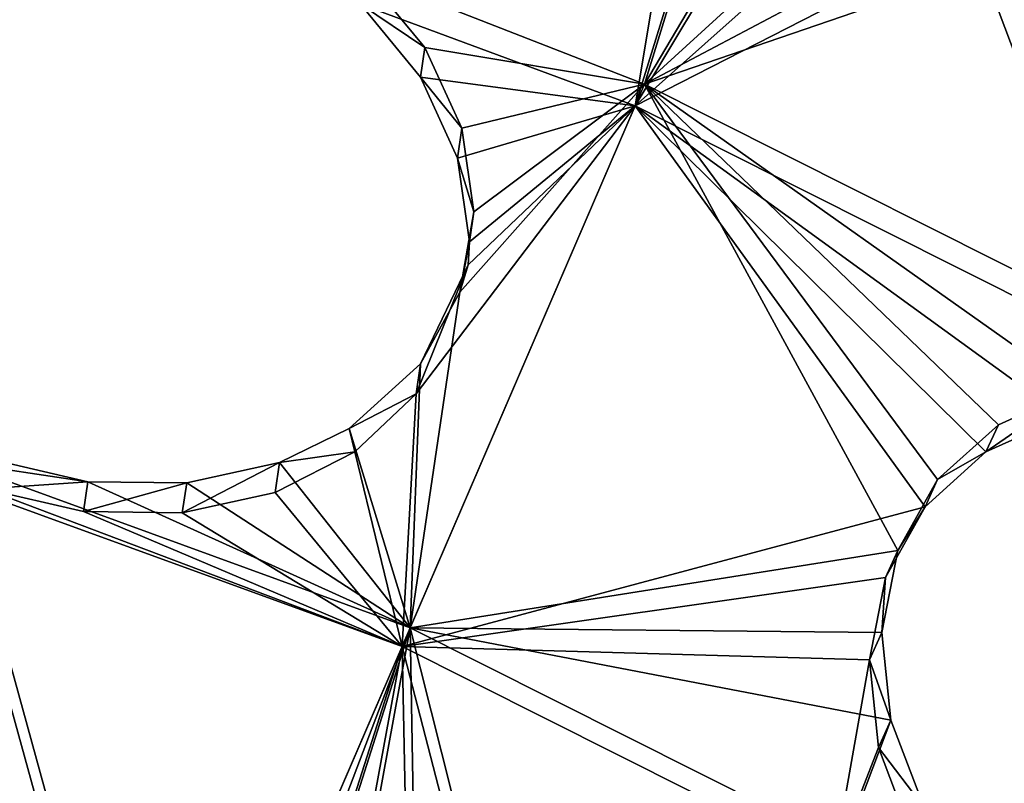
# Model space of a CAD drawing. Header units: millimetres. Extents: x 0 to 2133, y 0 to 2087.
# Tile 843 of 876: x 2019 to 2036, y 203 to 217. Entities that reach past the tile are written whole.
import ezdxf

# ---------------------------------------------------------------- set-up
doc = ezdxf.new("R2010")
doc.units = ezdxf.units.MM
doc.header["$LTSCALE"] = 25.4
doc.layers.get('0').update_dxf_attribs({"true_color": 0xff5454})

# ---------------------------------------------------------------- blocks, each defined once
blk = doc.blocks.new('COSMO-S-3382-4917.STL#2')
at = {"color": 250, "true_color": 0x282828}
mesh = blk.add_polyface(dxfattribs=at)
corners = [(1709.841, 208.672, 1539.288), (1710.486, 206.25, 1539.288), (1709.88, 193.269, 1539.288), (1711.624, 223.971, 1539.288), (1713.18, 228.005, 1539.288), (1715.203, 238.952, 1539.288), (1719.512, 248.991, 1539.288), (1720.53, 253.404, 1539.288), (1729.3, 268.606, 1539.288), (1727.528, 267.125, 1539.288), (1736.1, 279.922, 1539.288), (1742.261, 286.284, 1539.288), (1746.125, 291.615, 1539.288), (1758.024, 301.517, 1539.288), (1757.464, 302.04, 1539.288), (1769.955, 311.052, 1539.288), (1776.134, 313.868, 1539.288), (1783.424, 318.522, 1539.288), (1796.071, 322.98, 1539.288), (1797.683, 324.347, 1539.288), (1817.262, 328.591, 1539.288), (1812.531, 328.445, 1539.288), (1827.758, 330.758, 1539.288), (1839.095, 330.541, 1539.288), (1843.153, 331.254, 1539.288), (1860.945, 328.773, 1539.288), (1858.498, 329.925, 1539.288), (1873.578, 326.791, 1539.288), (1882.181, 323.337, 1539.288), (1888.182, 321.895, 1539.288), (1902.193, 314.391, 1539.288), (1902.104, 315.307, 1539.288), (1915.15, 307.118, 1539.288), (1920.405, 302.191, 1539.288), (1927.135, 297.443, 1539.288), (1936.294, 287.09, 1539.288), (1937.892, 286.419, 1539.288), (1949.402, 269.52, 1539.288), (1947.269, 274.2, 1539.288), (1955.136, 260.958, 1539.288), (1959.352, 249.987, 1539.288), (1961.381, 246.878, 1539.288), (1965.858, 229.054, 1539.288), (1965.917, 232.159, 1539.288), (1968.732, 207.323, 1539.288), (1968.68, 217.006, 1539.288), (1969.632, 201.633, 1539.288), (1968.758, 186.255, 1539.288), (1711.741, 177.98, 1539.288), (1711.508, 184.353, 1539.288), (1716.215, 162.944, 1539.288), (1715.397, 163.017, 1539.288), (1720.797, 148.592, 1539.288), (1724.472, 142.638, 1539.288), (1727.865, 134.907, 1539.288), (1736.043, 124.02, 1539.288), (1736.502, 122.154, 1539.288), (1750.594, 107.625, 1539.288), (1746.587, 110.512, 1539.288), (1757.978, 100.145, 1539.288), (1767.706, 93.925, 1539.288), (1767.283, 93.294, 1539.288), (1770.516, 91.197, 1539.288), (1786.887, 83.314, 1539.288), (1784.023, 83.796, 1539.288), (1798.311, 78.043, 1539.288), (1807.586, 76.097, 1539.288), (1813.179, 74.021, 1539.288), (1829.206, 72.482, 1539.288), (1828.419, 71.786, 1539.288), (1843.816, 71.369, 1539.288), (1851.127, 72.573, 1539.288), (1859.154, 72.776, 1539.288), (1872.717, 76.367, 1539.288), (1874.218, 75.987, 1539.288), (1893.355, 83.756, 1539.288), (1888.797, 80.957, 1539.288), (1902.685, 87.616, 1539.288), (1912.448, 94.526, 1539.288), (1915.688, 95.872, 1539.288), (1929.445, 108.368, 1539.288), (1927.624, 105.607, 1539.288), (1938.325, 116.686, 1539.288), (1943.859, 124.883, 1539.288), (1947.64, 128.953, 1539.288), (1955.275, 143.597, 1539.288), (1955.438, 142.235, 1539.288), (1963.364, 163.97, 1539.288), (1961.612, 156.346, 1539.288), (1966.073, 171.089, 1539.288), (1967.893, 185.418, 1539.288)]
mesh.append_faces([[corners[k] for k in face] for face in [(0, 1, 2), (1, 3, 4), (4, 5, 6), (6, 7, 8), (8, 10, 11), (11, 12, 13), (13, 15, 16), (16, 17, 18), (18, 19, 20), (20, 22, 23), (23, 24, 25), (25, 27, 28), (28, 29, 30), (30, 32, 33), (33, 34, 35), (35, 36, 37), (37, 39, 40), (40, 41, 42), (42, 43, 44), (48, 50, 51), (51, 50, 52), (52, 53, 54), (54, 55, 56), (56, 57, 58), (58, 57, 59), (59, 60, 61), (61, 60, 62), (62, 63, 64), (64, 63, 65), (65, 66, 67), (67, 68, 69), (69, 68, 70), (70, 71, 72), (72, 73, 74), (74, 75, 76), (76, 75, 77), (77, 78, 79), (79, 80, 81), (81, 80, 82), (82, 83, 84), (84, 85, 86), (86, 87, 88), (88, 87, 89), (89, 90, 47)]], dxfattribs={"vtx0": -1, "vtx1": -1, "color": 250})
mesh.append_faces([[corners[k] for k in face] for face in [(1, 0, 3), (4, 3, 5), (6, 5, 7), (8, 7, 9), (8, 9, 10), (11, 10, 12), (13, 12, 14), (13, 14, 15), (16, 15, 17), (18, 17, 19), (20, 19, 21), (20, 21, 22), (23, 22, 24), (25, 24, 26), (25, 26, 27), (28, 27, 29), (30, 29, 31), (30, 31, 32), (33, 32, 34), (35, 34, 36), (37, 36, 38), (37, 38, 39), (40, 39, 41), (42, 41, 43), (44, 43, 45), (44, 45, 46), (44, 46, 47), (1, 48, 2), (48, 1, 49), (48, 49, 50), (52, 50, 53), (54, 53, 55), (56, 55, 57), (59, 57, 60), (62, 60, 63), (65, 63, 66), (67, 66, 68), (70, 68, 71), (72, 71, 73), (74, 73, 75), (77, 75, 78), (79, 78, 80), (82, 80, 83), (84, 83, 85), (86, 85, 87), (89, 87, 90), (47, 90, 44)]], dxfattribs={"vtx0": -1, "vtx2": -1, "color": 250})
mesh = blk.add_polyface(dxfattribs=at)
corners = [(1735.545, 182.32, 1669.288), (1734.489, 198.294, 1669.288), (1734.03, 194.764, 1669.288), (1736.958, 178.45, 1669.288), (1738.52, 170.143, 1669.288), (1743.139, 159.432, 1669.288), (1742.915, 158.403, 1669.288), (1748.668, 147.265, 1669.288), (1752.806, 141.927, 1669.288), (1755.697, 136.885, 1669.288), (1765.612, 126.568, 1669.288), (1763.905, 127.41, 1669.288), (1773.176, 118.973, 1669.288), (1781.093, 113.91, 1669.288), (1780.749, 113.397, 1669.288), (1783.38, 111.69, 1669.288), (1798.69, 104.411, 1669.288), (1794.373, 105.666, 1669.288), (1806.002, 100.985, 1669.288), (1817.766, 98.414, 1669.288), (1818.103, 97.711, 1669.288), (1837.633, 96.135, 1669.288), (1830.506, 95.892, 1669.288), (1843.037, 95.552, 1669.288), (1857.572, 97.657, 1669.288), (1855.52, 96.697, 1669.288), (1867.781, 99.311, 1669.288), (1876.863, 102.925, 1669.288), (1879.646, 103.356, 1669.288), (1894.808, 111.749, 1669.288), (1890.949, 108.776, 1669.288), (1901.532, 115.495, 1669.288), (1910.759, 123.809, 1669.288), (1911.247, 123.418, 1669.288), (1924.139, 138.671, 1669.288), (1919.955, 132.435, 1669.288), (1927.537, 142.418, 1669.288), (1934.465, 155.795, 1669.288), (1933.884, 153.229, 1669.288), (1938.908, 164.713, 1669.288), (1941.363, 174.565, 1669.288), (1942.539, 176.712, 1669.288), (1944.585, 194.301, 1669.288), (1944.725, 189.056, 1669.288), (1944.661, 214.083, 1669.288), (1945.436, 201.571, 1669.288), (1735.449, 219.752, 1669.288), (1733.998, 207.3, 1669.288), (1735.82, 218.247, 1669.288), (1738.363, 231.944, 1669.288), (1740.903, 237.587, 1669.288), (1742.698, 243.706, 1669.288), (1749.554, 255.616, 1669.288), (1748.393, 254.874, 1669.288), (1755.37, 265.289, 1669.288), (1761.461, 271.682, 1669.288), (1763.529, 274.805, 1669.288), (1776.193, 285.204, 1669.288), (1772.757, 283.29, 1669.288), (1782.924, 290.624, 1669.288), (1793.219, 295.693, 1669.288), (1793.886, 296.705, 1669.288), (1811.921, 302.771, 1669.288), (1805.491, 301.445, 1669.288), (1817.575, 304.781, 1669.288), (1831.625, 306.182, 1669.288), (1829.968, 306.663, 1669.288), (1842.498, 307.066, 1669.288), (1851.619, 305.802, 1669.288), (1854.987, 305.985, 1669.288), (1871.179, 301.645, 1669.288), (1867.26, 303.434, 1669.288), (1879.146, 299.45, 1669.288), (1889.599, 293.861, 1669.288), (1890.477, 294.088, 1669.288), (1906.213, 282.732, 1669.288), (1901.094, 287.423, 1669.288), (1910.849, 279.549, 1669.288), (1920.421, 268.66, 1669.288), (1919.603, 270.577, 1669.288), (1927.235, 260.632, 1669.288), (1931.708, 252.154, 1669.288), (1933.638, 249.854, 1669.288), (1939.668, 233.809, 1669.288), (1938.72, 238.395, 1669.288), (1942.412, 226.415, 1669.288), (1944.013, 214.29, 1669.288)]
mesh.append_faces([[corners[k] for k in face] for face in [(44, 43, 45), (2, 46, 47)]], dxfattribs={"vtx0": -1, "color": 250})
mesh.append_faces([[corners[k] for k in face] for face in [(0, 1, 2), (1, 0, 3), (3, 4, 5), (5, 7, 8), (8, 9, 10), (10, 12, 13), (13, 15, 16), (16, 18, 19), (19, 20, 21), (21, 23, 24), (24, 26, 27), (27, 28, 29), (29, 31, 32), (32, 33, 34), (34, 36, 37), (37, 39, 40), (40, 41, 42), (46, 48, 49), (49, 50, 51), (51, 52, 53), (53, 52, 54), (54, 55, 56), (56, 57, 58), (58, 57, 59), (59, 60, 61), (61, 62, 63), (63, 62, 64), (64, 65, 66), (66, 65, 67), (67, 68, 69), (69, 70, 71), (71, 70, 72), (72, 73, 74), (74, 75, 76), (76, 75, 77), (77, 78, 79), (79, 78, 80), (80, 81, 82), (82, 83, 84), (84, 83, 85), (85, 86, 44)]], dxfattribs={"vtx0": -1, "vtx1": -1, "color": 250})
mesh.append_faces([[corners[k] for k in face] for face in [(42, 43, 44), (46, 2, 1)]], dxfattribs={"vtx0": -1, "vtx1": -1, "vtx2": -1, "color": 250})
mesh.append_faces([[corners[k] for k in face] for face in [(3, 0, 4), (5, 4, 6), (5, 6, 7), (8, 7, 9), (10, 9, 11), (10, 11, 12), (13, 12, 14), (13, 14, 15), (16, 15, 17), (16, 17, 18), (19, 18, 20), (21, 20, 22), (21, 22, 23), (24, 23, 25), (24, 25, 26), (27, 26, 28), (29, 28, 30), (29, 30, 31), (32, 31, 33), (34, 33, 35), (34, 35, 36), (37, 36, 38), (37, 38, 39), (40, 39, 41), (42, 41, 43), (46, 1, 48), (49, 48, 50), (51, 50, 52), (54, 52, 55), (56, 55, 57), (59, 57, 60), (61, 60, 62), (64, 62, 65), (67, 65, 68), (69, 68, 70), (72, 70, 73), (74, 73, 75), (77, 75, 78), (80, 78, 81), (82, 81, 83), (85, 83, 86), (44, 86, 42)]], dxfattribs={"vtx0": -1, "vtx2": -1, "color": 250})
mesh = blk.add_polyface(dxfattribs=at)
corners = [(1734.165, 205.552, 1666.919), (1735.133, 201.301, 1666.919), (1734.849, 188.578, 1666.919), (1736.212, 222.415, 1666.919), (1735.839, 213.433, 1666.919), (1737.949, 225.401, 1666.919), (1740.938, 238.731, 1666.919), (1741.435, 237.042, 1666.919), (1748.221, 254.078, 1666.919), (1746.248, 248.201, 1666.919), (1752.324, 258.725, 1666.919), (1757.87, 268.058, 1666.919), (1759.581, 268.472, 1666.919), (1769.638, 280.309, 1666.919), (1767.92, 277.312, 1666.919), (1777.229, 285.123, 1666.919), (1783.218, 290.514, 1666.919), (1787.382, 291.801, 1666.919), (1798.259, 298.408, 1666.919), (1798.242, 297.255, 1666.919), (1809.661, 301.411, 1666.919), (1814.372, 303.787, 1666.919), (1821.486, 304.213, 1666.919), (1831.139, 306.512, 1666.919), (1833.556, 305.624, 1666.919), (1839.632, 306.854, 1666.919), (1839.632, 305.801, 1666.919), (1848.125, 306.512, 1666.919), (1845.708, 305.624, 1666.919), (1857.778, 304.213, 1666.919), (1864.892, 303.787, 1666.919), (1869.603, 301.411, 1666.919), (1881.005, 298.408, 1666.919), (1881.022, 297.255, 1666.919), (1896.046, 290.514, 1666.919), (1891.882, 291.801, 1666.919), (1902.035, 285.123, 1666.919), (1909.627, 280.309, 1666.919), (1911.344, 277.312, 1666.919), (1921.394, 268.058, 1666.919), (1919.683, 268.472, 1666.919), (1926.94, 258.725, 1666.919), (1931.043, 254.078, 1666.919), (1933.016, 248.201, 1666.919), (1938.326, 238.731, 1666.919), (1937.829, 237.042, 1666.919), (1941.315, 225.401, 1666.919), (1943.052, 222.415, 1666.919), (1943.425, 213.433, 1666.919), (1945.099, 205.552, 1666.919), (1944.131, 201.301, 1666.919), (1944.415, 188.578, 1666.919), (1735.839, 189.17, 1666.919), (1738.247, 171.935, 1666.919), (1737.949, 177.202, 1666.919), (1741.435, 165.561, 1666.919), (1744.27, 156.052, 1666.919), (1746.248, 154.402, 1666.919), (1752.764, 141.341, 1666.919), (1752.324, 143.878, 1666.919), (1759.581, 134.131, 1666.919), (1763.507, 128.182, 1666.919), (1767.92, 125.291, 1666.919), (1776.222, 116.918, 1666.919), (1777.229, 117.48, 1666.919), (1790.579, 107.839, 1666.919), (1787.382, 110.802, 1666.919), (1798.242, 105.348, 1666.919), (1806.207, 101.181, 1666.919), (1809.661, 101.192, 1666.919), (1822.7, 97.115, 1666.919), (1821.486, 98.39, 1666.919), (1833.556, 96.979, 1666.919), (1839.632, 95.749, 1666.919), (1845.708, 96.979, 1666.919), (1856.564, 97.115, 1666.919), (1857.778, 98.39, 1666.919), (1873.057, 101.181, 1666.919), (1869.603, 101.192, 1666.919), (1881.022, 105.348, 1666.919), (1888.685, 107.839, 1666.919), (1891.882, 110.802, 1666.919), (1903.042, 116.918, 1666.919), (1902.035, 117.48, 1666.919), (1911.344, 125.291, 1666.919), (1915.757, 128.182, 1666.919), (1919.683, 134.131, 1666.919), (1926.5, 141.341, 1666.919), (1926.94, 143.878, 1666.919), (1934.994, 156.052, 1666.919), (1933.016, 154.402, 1666.919), (1937.829, 165.561, 1666.919), (1941.017, 171.935, 1666.919), (1941.315, 177.202, 1666.919), (1943.425, 189.17, 1666.919)]
mesh.append_faces([[corners[k] for k in face] for face in [(0, 1, 2), (1, 3, 4), (4, 3, 5), (5, 6, 7), (7, 8, 9), (9, 8, 10), (10, 11, 12), (12, 13, 14), (14, 13, 15), (15, 16, 17), (17, 18, 19), (19, 18, 20), (20, 21, 22), (22, 23, 24), (24, 25, 26), (26, 27, 28), (28, 27, 29), (29, 30, 31), (31, 32, 33), (33, 34, 35), (35, 34, 36), (36, 37, 38), (38, 39, 40), (40, 39, 41), (41, 42, 43), (43, 44, 45), (45, 44, 46), (46, 47, 48), (48, 49, 50), (2, 52, 53), (52, 2, 1), (53, 55, 56), (56, 57, 58), (58, 60, 61), (61, 62, 63), (63, 64, 65), (65, 67, 68), (68, 69, 70), (70, 72, 73), (73, 74, 75), (75, 76, 77), (77, 79, 80), (80, 81, 82), (82, 84, 85), (85, 86, 87), (87, 88, 89), (89, 91, 92), (92, 93, 51)]], dxfattribs={"vtx0": -1, "vtx1": -1, "color": 250})
mesh.append_faces([[corners[k] for k in face] for face in [(1, 0, 3), (5, 3, 6), (7, 6, 8), (10, 8, 11), (12, 11, 13), (15, 13, 16), (17, 16, 18), (20, 18, 21), (22, 21, 23), (24, 23, 25), (26, 25, 27), (29, 27, 30), (31, 30, 32), (33, 32, 34), (36, 34, 37), (38, 37, 39), (41, 39, 42), (43, 42, 44), (46, 44, 47), (48, 47, 49), (50, 49, 51), (53, 52, 54), (53, 54, 55), (56, 55, 57), (58, 57, 59), (58, 59, 60), (61, 60, 62), (63, 62, 64), (65, 64, 66), (65, 66, 67), (68, 67, 69), (70, 69, 71), (70, 71, 72), (73, 72, 74), (75, 74, 76), (77, 76, 78), (77, 78, 79), (80, 79, 81), (82, 81, 83), (82, 83, 84), (85, 84, 86), (87, 86, 88), (89, 88, 90), (89, 90, 91), (92, 91, 93), (51, 93, 94), (51, 94, 50)]], dxfattribs={"vtx0": -1, "vtx2": -1, "color": 250})
mesh = blk.add_polyface(dxfattribs=at)
corners = [(1874.894, 287.815, 1678.875), (1873.602, 280.052, 1685.666), (1868.63, 281.89, 1685.763)]
mesh.append_faces([[corners[k] for k in face] for face in [(0, 1, 2)]], dxfattribs={"color": 250})
mesh = blk.add_polyface(dxfattribs=at)
corners = [(1875.574, 286.425, 1679.844), (1873.602, 280.052, 1685.666), (1874.894, 287.815, 1678.875)]
mesh.append_faces([[corners[k] for k in face] for face in [(0, 1, 2)]], dxfattribs={"color": 250})
mesh = blk.add_polyface(dxfattribs=at)
corners = [(1873.77, 280.442, 1686.352), (1875.765, 286.928, 1680.437), (1868.709, 282.426, 1686.361), (1876.837, 285.631, 1681.149)]
mesh.append_faces([[corners[k] for k in face] for face in [(0, 1, 2), (1, 0, 3)]], dxfattribs={"vtx0": -1, "color": 250})
mesh = blk.add_polyface(dxfattribs=at)
corners = [(1876.645, 285.128, 1680.556), (1873.602, 280.052, 1685.666), (1875.574, 286.425, 1679.844)]
mesh.append_faces([[corners[k] for k in face] for face in [(0, 1, 2)]], dxfattribs={"color": 250})
mesh = blk.add_polyface(dxfattribs=at)
corners = [(1878.229, 284.516, 1681.555), (1876.837, 285.631, 1681.149), (1873.77, 280.442, 1686.352)]
mesh.append_faces([[corners[k] for k in face] for face in [(0, 1, 2)]], dxfattribs={"color": 250})
mesh = blk.add_polyface(dxfattribs=at)
corners = [(1878.038, 284.012, 1680.962), (1873.602, 280.052, 1685.666), (1876.645, 285.128, 1680.556)]
mesh.append_faces([[corners[k] for k in face] for face in [(0, 1, 2)]], dxfattribs={"color": 250})
mesh = blk.add_polyface(dxfattribs=at)
corners = [(1879.845, 283.659, 1681.627), (1878.229, 284.516, 1681.555), (1873.77, 280.442, 1686.352)]
mesh.append_faces([[corners[k] for k in face] for face in [(0, 1, 2)]], dxfattribs={"color": 250})
mesh = blk.add_polyface(dxfattribs=at)
corners = [(1879.655, 283.155, 1681.033), (1873.602, 280.052, 1685.666), (1878.038, 284.012, 1680.962)]
mesh.append_faces([[corners[k] for k in face] for face in [(0, 1, 2)]], dxfattribs={"color": 250})
mesh = blk.add_polyface(dxfattribs=at)
corners = [(1881.574, 283.12, 1681.36), (1879.845, 283.659, 1681.627), (1873.77, 280.442, 1686.352)]
mesh.append_faces([[corners[k] for k in face] for face in [(0, 1, 2)]], dxfattribs={"color": 250})
mesh = blk.add_polyface(dxfattribs=at)
corners = [(1882.514, 275.576, 1685.666), (1873.602, 280.052, 1685.666), (1879.655, 283.155, 1681.033)]
mesh.append_faces([[corners[k] for k in face] for face in [(0, 1, 2)]], dxfattribs={"color": 250})
mesh = blk.add_polyface(dxfattribs=at)
corners = [(1882.727, 275.944, 1686.352), (1881.574, 283.12, 1681.36), (1873.77, 280.442, 1686.352)]
mesh.append_faces([[corners[k] for k in face] for face in [(0, 1, 2)]], dxfattribs={"color": 250})
mesh = blk.add_polyface(dxfattribs=at)
corners = [(1882.514, 275.576, 1685.666), (1879.655, 283.155, 1681.033), (1881.383, 282.616, 1680.766)]
mesh.append_faces([[corners[k] for k in face] for face in [(0, 1, 2)]], dxfattribs={"color": 250})
mesh = blk.add_polyface(dxfattribs=at)
corners = [(1869.79, 281.11, 1687.062), (1868.63, 281.89, 1685.763), (1869.713, 280.571, 1686.463), (1868.709, 282.426, 1686.361)]
mesh.append_faces([[corners[k] for k in face] for face in [(0, 1, 2), (1, 0, 3)]], dxfattribs={"vtx0": -1, "color": 250})
mesh = blk.add_polyface(dxfattribs=at)
corners = [(1873.77, 280.442, 1686.352), (1868.709, 282.426, 1686.361), (1869.79, 281.11, 1687.062)]
mesh.append_faces([[corners[k] for k in face] for face in [(0, 1, 2)]], dxfattribs={"color": 250})
mesh = blk.add_polyface(dxfattribs=at)
corners = [(1873.602, 280.052, 1685.666), (1869.713, 280.571, 1686.463), (1868.63, 281.89, 1685.763)]
mesh.append_faces([[corners[k] for k in face] for face in [(0, 1, 2)]], dxfattribs={"color": 250})
mesh = blk.add_polyface(dxfattribs=at)
corners = [(1870.462, 279.648, 1687.957), (1869.713, 280.571, 1686.463), (1870.385, 279.106, 1687.358), (1869.79, 281.11, 1687.062)]
mesh.append_faces([[corners[k] for k in face] for face in [(0, 1, 2), (1, 0, 3)]], dxfattribs={"vtx0": -1, "color": 250})
mesh = blk.add_polyface(dxfattribs=at)
corners = [(1873.77, 280.442, 1686.352), (1869.79, 281.11, 1687.062), (1870.462, 279.648, 1687.957)]
mesh.append_faces([[corners[k] for k in face] for face in [(0, 1, 2)]], dxfattribs={"color": 250})
mesh = blk.add_polyface(dxfattribs=at)
corners = [(1873.602, 280.052, 1685.666), (1870.385, 279.106, 1687.358), (1869.713, 280.571, 1686.463)]
mesh.append_faces([[corners[k] for k in face] for face in [(0, 1, 2)]], dxfattribs={"color": 250})
mesh = blk.add_polyface(dxfattribs=at)
corners = [(1878.354, 272.008, 1690.685), (1873.77, 280.442, 1686.352), (1869.527, 270.607, 1694.288)]
mesh.append_faces([[corners[k] for k in face] for face in [(0, 1, 2)]], dxfattribs={"color": 250})
mesh = blk.add_polyface(dxfattribs=at)
corners = [(1873.77, 280.442, 1686.352), (1870.424, 276.683, 1690.082), (1869.527, 270.607, 1694.288)]
mesh.append_faces([[corners[k] for k in face] for face in [(0, 1, 2)]], dxfattribs={"color": 250})
mesh = blk.add_polyface(dxfattribs=at)
corners = [(1873.77, 280.442, 1686.352), (1870.679, 278.135, 1688.989), (1870.424, 276.683, 1690.082)]
mesh.append_faces([[corners[k] for k in face] for face in [(0, 1, 2)]], dxfattribs={"color": 250})
mesh = blk.add_polyface(dxfattribs=at)
corners = [(1873.77, 280.442, 1686.352), (1870.462, 279.648, 1687.957), (1870.679, 278.135, 1688.989)]
mesh.append_faces([[corners[k] for k in face] for face in [(0, 1, 2)]], dxfattribs={"color": 250})
mesh = blk.add_polyface(dxfattribs=at)
corners = [(1879.074, 273.291, 1689.586), (1873.77, 280.442, 1686.352), (1878.354, 272.008, 1690.685)]
mesh.append_faces([[corners[k] for k in face] for face in [(0, 1, 2)]], dxfattribs={"color": 250})
mesh = blk.add_polyface(dxfattribs=at)
corners = [(1880.173, 274.282, 1688.513), (1873.77, 280.442, 1686.352), (1879.074, 273.291, 1689.586)]
mesh.append_faces([[corners[k] for k in face] for face in [(0, 1, 2)]], dxfattribs={"color": 250})
mesh = blk.add_polyface(dxfattribs=at)
corners = [(1881.583, 274.917, 1687.532), (1873.77, 280.442, 1686.352), (1880.173, 274.282, 1688.513)]
mesh.append_faces([[corners[k] for k in face] for face in [(0, 1, 2)]], dxfattribs={"color": 250})
mesh = blk.add_polyface(dxfattribs=at)
corners = [(1882.727, 275.944, 1686.352), (1873.77, 280.442, 1686.352), (1881.583, 274.917, 1687.532)]
mesh.append_faces([[corners[k] for k in face] for face in [(0, 1, 2)]], dxfattribs={"color": 250})
mesh = blk.add_polyface(dxfattribs=at)
corners = [(1878.849, 272.799, 1688.991), (1869.381, 270.268, 1693.573), (1873.602, 280.052, 1685.666)]
mesh.append_faces([[corners[k] for k in face] for face in [(0, 1, 2)]], dxfattribs={"color": 250})
mesh = blk.add_polyface(dxfattribs=at)
corners = [(1873.602, 280.052, 1685.666), (1869.381, 270.268, 1693.573), (1869.638, 274.843, 1690.563)]
mesh.append_faces([[corners[k] for k in face] for face in [(0, 1, 2)]], dxfattribs={"color": 250})
mesh = blk.add_polyface(dxfattribs=at)
corners = [(1873.602, 280.052, 1685.666), (1869.638, 274.843, 1690.563), (1870.577, 277.178, 1688.69)]
mesh.append_faces([[corners[k] for k in face] for face in [(0, 1, 2)]], dxfattribs={"color": 250})
mesh = blk.add_polyface(dxfattribs=at)
corners = [(1873.602, 280.052, 1685.666), (1870.601, 277.594, 1688.387), (1870.385, 279.106, 1687.358)]
mesh.append_faces([[corners[k] for k in face] for face in [(0, 1, 2)]], dxfattribs={"color": 250})
mesh = blk.add_polyface(dxfattribs=at)
corners = [(1873.602, 280.052, 1685.666), (1870.577, 277.178, 1688.69), (1870.601, 277.594, 1688.387)]
mesh.append_faces([[corners[k] for k in face] for face in [(0, 1, 2)]], dxfattribs={"color": 250})
mesh = blk.add_polyface(dxfattribs=at)
corners = [(1882.514, 275.576, 1685.666), (1881.359, 274.426, 1686.938), (1873.602, 280.052, 1685.666)]
mesh.append_faces([[corners[k] for k in face] for face in [(0, 1, 2)]], dxfattribs={"color": 250})
mesh = blk.add_polyface(dxfattribs=at)
corners = [(1881.359, 274.426, 1686.938), (1879.948, 273.79, 1687.918), (1873.602, 280.052, 1685.666)]
mesh.append_faces([[corners[k] for k in face] for face in [(0, 1, 2)]], dxfattribs={"color": 250})
mesh = blk.add_polyface(dxfattribs=at)
corners = [(1879.948, 273.79, 1687.918), (1878.849, 272.799, 1688.991), (1873.602, 280.052, 1685.666)]
mesh.append_faces([[corners[k] for k in face] for face in [(0, 1, 2)]], dxfattribs={"color": 250})
mesh = blk.add_polyface(dxfattribs=at)
corners = [(1870.679, 278.135, 1688.989), (1870.385, 279.106, 1687.358), (1870.601, 277.594, 1688.387), (1870.462, 279.648, 1687.957)]
mesh.append_faces([[corners[k] for k in face] for face in [(0, 1, 2), (1, 0, 3)]], dxfattribs={"vtx0": -1, "color": 250})
mesh = blk.add_polyface(dxfattribs=at)
corners = [(1870.679, 278.135, 1688.989), (1870.601, 277.594, 1688.387), (1870.424, 276.683, 1690.082)]
mesh.append_faces([[corners[k] for k in face] for face in [(0, 1, 2)]], dxfattribs={"color": 250})
mesh = blk.add_polyface(dxfattribs=at)
corners = [(1870.601, 277.594, 1688.387), (1870.577, 277.178, 1688.69), (1870.424, 276.683, 1690.082)]
mesh.append_faces([[corners[k] for k in face] for face in [(0, 1, 2)]], dxfattribs={"color": 250})
mesh = blk.add_polyface(dxfattribs=at)
corners = [(1870.577, 277.178, 1688.69), (1869.638, 274.843, 1690.563), (1869.716, 275.385, 1691.165)]
mesh.append_faces([[corners[k] for k in face] for face in [(0, 1, 2)]], dxfattribs={"color": 250})
mesh = blk.add_polyface(dxfattribs=at)
corners = [(1870.577, 277.178, 1688.69), (1869.716, 275.385, 1691.165), (1870.424, 276.683, 1690.082)]
mesh.append_faces([[corners[k] for k in face] for face in [(0, 1, 2)]], dxfattribs={"color": 250})
mesh = blk.add_polyface(dxfattribs=at)
corners = [(1870.424, 276.683, 1690.082), (1869.716, 275.385, 1691.165), (1869.527, 270.607, 1694.288)]
mesh.append_faces([[corners[k] for k in face] for face in [(0, 1, 2)]], dxfattribs={"color": 250})
mesh = blk.add_polyface(dxfattribs=at)
corners = [(1869.716, 275.385, 1691.165), (1868.421, 274.212, 1692.29), (1869.527, 270.607, 1694.288)]
mesh.append_faces([[corners[k] for k in face] for face in [(0, 1, 2)]], dxfattribs={"color": 250})
mesh = blk.add_polyface(dxfattribs=at)
corners = [(1869.716, 275.385, 1691.165), (1869.638, 274.843, 1690.563), (1868.421, 274.212, 1692.29)]
mesh.append_faces([[corners[k] for k in face] for face in [(0, 1, 2)]], dxfattribs={"color": 250})
mesh = blk.add_polyface(dxfattribs=at)
corners = [(1869.638, 274.843, 1690.563), (1868.524, 273.792, 1691.56), (1868.421, 274.212, 1692.29)]
mesh.append_faces([[corners[k] for k in face] for face in [(0, 1, 2)]], dxfattribs={"color": 250})
mesh = blk.add_polyface(dxfattribs=at)
corners = [(1869.638, 274.843, 1690.563), (1869.381, 270.268, 1693.573), (1868.524, 273.792, 1691.56)]
mesh.append_faces([[corners[k] for k in face] for face in [(0, 1, 2)]], dxfattribs={"color": 250})
mesh = blk.add_polyface(dxfattribs=at)
corners = [(1881.583, 274.917, 1687.532), (1879.948, 273.79, 1687.918), (1881.359, 274.426, 1686.938), (1880.173, 274.282, 1688.513)]
mesh.append_faces([[corners[k] for k in face] for face in [(0, 1, 2), (1, 0, 3)]], dxfattribs={"vtx0": -1, "color": 250})
mesh = blk.add_polyface(dxfattribs=at)
corners = [(1879.948, 273.79, 1687.918), (1879.074, 273.291, 1689.586), (1878.849, 272.799, 1688.991), (1880.173, 274.282, 1688.513)]
mesh.append_faces([[corners[k] for k in face] for face in [(0, 1, 2), (1, 0, 3)]], dxfattribs={"vtx0": -1, "color": 250})
mesh = blk.add_polyface(dxfattribs=at)
corners = [(1869.527, 270.607, 1694.288), (1868.421, 274.212, 1692.29), (1867.159, 273.598, 1693.01)]
mesh.append_faces([[corners[k] for k in face] for face in [(0, 1, 2)]], dxfattribs={"color": 250})
mesh = blk.add_polyface(dxfattribs=at)
corners = [(1867.159, 273.598, 1693.01), (1868.421, 274.212, 1692.29), (1868.524, 273.792, 1691.56)]
mesh.append_faces([[corners[k] for k in face] for face in [(0, 1, 2)]], dxfattribs={"color": 250})
mesh = blk.add_polyface(dxfattribs=at)
corners = [(1869.381, 270.268, 1693.573), (1867.081, 273.056, 1692.407), (1868.524, 273.792, 1691.56)]
mesh.append_faces([[corners[k] for k in face] for face in [(0, 1, 2)]], dxfattribs={"color": 250})
mesh = blk.add_polyface(dxfattribs=at)
corners = [(1867.159, 273.598, 1693.01), (1868.524, 273.792, 1691.56), (1867.081, 273.056, 1692.407)]
mesh.append_faces([[corners[k] for k in face] for face in [(0, 1, 2)]], dxfattribs={"color": 250})
mesh = blk.add_polyface(dxfattribs=at)
corners = [(1864.997, 260.105, 1701.138), (1861.28, 273.609, 1694.288), (1857.999, 262.652, 1701.138), (1869.527, 270.607, 1694.288)]
mesh.append_faces([[corners[k] for k in face] for face in [(0, 1, 2), (1, 0, 3)]], dxfattribs={"vtx0": -1, "color": 250})
mesh = blk.add_polyface(dxfattribs=at)
corners = [(1863.693, 273.252, 1694.028), (1861.904, 273.666, 1694.13), (1861.28, 273.609, 1694.288)]
mesh.append_faces([[corners[k] for k in face] for face in [(0, 1, 2)]], dxfattribs={"color": 250})
mesh = blk.add_polyface(dxfattribs=at)
corners = [(1869.527, 270.607, 1694.288), (1863.693, 273.252, 1694.028), (1861.28, 273.609, 1694.288)]
mesh.append_faces([[corners[k] for k in face] for face in [(0, 1, 2)]], dxfattribs={"color": 250})
mesh = blk.add_polyface(dxfattribs=at)
corners = [(1861.828, 273.125, 1693.529), (1863.693, 273.252, 1694.028), (1863.615, 272.711, 1693.426), (1861.904, 273.666, 1694.13)]
mesh.append_faces([[corners[k] for k in face] for face in [(0, 1, 2), (1, 0, 3)]], dxfattribs={"vtx0": -1, "color": 250})
mesh = blk.add_polyface(dxfattribs=at)
corners = [(1865.403, 272.687, 1693.044), (1867.159, 273.598, 1693.01), (1867.081, 273.056, 1692.407), (1865.485, 273.229, 1693.645)]
mesh.append_faces([[corners[k] for k in face] for face in [(0, 1, 2), (1, 0, 3)]], dxfattribs={"vtx0": -1, "color": 250})
mesh = blk.add_polyface(dxfattribs=at)
corners = [(1869.527, 270.607, 1694.288), (1867.159, 273.598, 1693.01), (1865.485, 273.229, 1693.645)]
mesh.append_faces([[corners[k] for k in face] for face in [(0, 1, 2)]], dxfattribs={"color": 250})
mesh = blk.add_polyface(dxfattribs=at)
corners = [(1861.174, 273.256, 1693.573), (1864.875, 259.82, 1700.396), (1857.91, 262.355, 1700.396), (1869.381, 270.268, 1693.573)]
mesh.append_faces([[corners[k] for k in face] for face in [(0, 1, 2), (1, 0, 3)]], dxfattribs={"vtx0": -1, "color": 250})
mesh = blk.add_polyface(dxfattribs=at)
corners = [(1869.381, 270.268, 1693.573), (1861.174, 273.256, 1693.573), (1861.828, 273.125, 1693.529)]
mesh.append_faces([[corners[k] for k in face] for face in [(0, 1, 2)]], dxfattribs={"color": 250})
mesh = blk.add_polyface(dxfattribs=at)
corners = [(1863.615, 272.711, 1693.426), (1865.485, 273.229, 1693.645), (1865.403, 272.687, 1693.044), (1863.693, 273.252, 1694.028)]
mesh.append_faces([[corners[k] for k in face] for face in [(0, 1, 2), (1, 0, 3)]], dxfattribs={"vtx0": -1, "color": 250})
mesh = blk.add_polyface(dxfattribs=at)
corners = [(1869.527, 270.607, 1694.288), (1865.485, 273.229, 1693.645), (1863.693, 273.252, 1694.028)]
mesh.append_faces([[corners[k] for k in face] for face in [(0, 1, 2)]], dxfattribs={"color": 250})
mesh = blk.add_polyface(dxfattribs=at)
corners = [(1878.849, 272.799, 1688.991), (1878.354, 272.008, 1690.685), (1878.129, 271.516, 1690.089), (1879.074, 273.291, 1689.586)]
mesh.append_faces([[corners[k] for k in face] for face in [(0, 1, 2), (1, 0, 3)]], dxfattribs={"vtx0": -1, "color": 250})
mesh = blk.add_polyface(dxfattribs=at)
corners = [(1869.381, 270.268, 1693.573), (1861.828, 273.125, 1693.529), (1863.615, 272.711, 1693.426)]
mesh.append_faces([[corners[k] for k in face] for face in [(0, 1, 2)]], dxfattribs={"color": 250})
mesh = blk.add_polyface(dxfattribs=at)
corners = [(1869.381, 270.268, 1693.573), (1865.403, 272.687, 1693.044), (1867.081, 273.056, 1692.407)]
mesh.append_faces([[corners[k] for k in face] for face in [(0, 1, 2)]], dxfattribs={"color": 250})
mesh = blk.add_polyface(dxfattribs=at)
corners = [(1869.381, 270.268, 1693.573), (1863.615, 272.711, 1693.426), (1865.403, 272.687, 1693.044)]
mesh.append_faces([[corners[k] for k in face] for face in [(0, 1, 2)]], dxfattribs={"color": 250})
mesh = blk.add_polyface(dxfattribs=at)
corners = [(1878.849, 272.799, 1688.991), (1878.129, 271.516, 1690.089), (1869.381, 270.268, 1693.573)]
mesh.append_faces([[corners[k] for k in face] for face in [(0, 1, 2)]], dxfattribs={"color": 250})
mesh = blk.add_polyface(dxfattribs=at)
corners = [(1878.354, 272.008, 1690.685), (1869.527, 270.607, 1694.288), (1878.065, 270.523, 1691.731)]
mesh.append_faces([[corners[k] for k in face] for face in [(0, 1, 2)]], dxfattribs={"color": 250})
mesh = blk.add_polyface(dxfattribs=at)
corners = [(1878.129, 271.516, 1690.089), (1878.065, 270.523, 1691.731), (1877.84, 270.03, 1691.134), (1878.354, 272.008, 1690.685)]
mesh.append_faces([[corners[k] for k in face] for face in [(0, 1, 2), (1, 0, 3)]], dxfattribs={"vtx0": -1, "color": 250})
mesh = blk.add_polyface(dxfattribs=at)
corners = [(1878.129, 271.516, 1690.089), (1877.84, 270.03, 1691.134), (1869.381, 270.268, 1693.573)]
mesh.append_faces([[corners[k] for k in face] for face in [(0, 1, 2)]], dxfattribs={"color": 250})
mesh = blk.add_polyface(dxfattribs=at)
corners = [(1869.527, 270.607, 1694.288), (1864.997, 260.105, 1701.138), (1865.599, 260.274, 1700.926)]
mesh.append_faces([[corners[k] for k in face] for face in [(0, 1, 2)]], dxfattribs={"color": 250})
mesh = blk.add_polyface(dxfattribs=at)
corners = [(1869.527, 270.607, 1694.288), (1865.599, 260.274, 1700.926), (1866.648, 261.533, 1700.063)]
mesh.append_faces([[corners[k] for k in face] for face in [(0, 1, 2)]], dxfattribs={"color": 250})
mesh = blk.add_polyface(dxfattribs=at)
corners = [(1869.527, 270.607, 1694.288), (1866.648, 261.533, 1700.063), (1868.035, 262.461, 1699.263)]
mesh.append_faces([[corners[k] for k in face] for face in [(0, 1, 2)]], dxfattribs={"color": 250})
mesh = blk.add_polyface(dxfattribs=at)
corners = [(1869.66, 262.992, 1698.583), (1869.527, 270.607, 1694.288), (1868.035, 262.461, 1699.263)]
mesh.append_faces([[corners[k] for k in face] for face in [(0, 1, 2)]], dxfattribs={"color": 250})
mesh = blk.add_polyface(dxfattribs=at)
corners = [(1871.423, 263.092, 1698.065), (1869.527, 270.607, 1694.288), (1869.66, 262.992, 1698.583)]
mesh.append_faces([[corners[k] for k in face] for face in [(0, 1, 2)]], dxfattribs={"color": 250})
mesh = blk.add_polyface(dxfattribs=at)
corners = [(1871.423, 263.092, 1698.065), (1877.371, 266.668, 1694.288), (1869.527, 270.607, 1694.288), (1873.193, 262.753, 1697.748)]
mesh.append_faces([[corners[k] for k in face] for face in [(0, 1, 2), (1, 0, 3)]], dxfattribs={"vtx0": -1, "color": 250})
mesh = blk.add_polyface(dxfattribs=at)
corners = [(1878.227, 268.934, 1692.655), (1869.527, 270.607, 1694.288), (1877.371, 266.668, 1694.288)]
mesh.append_faces([[corners[k] for k in face] for face in [(0, 1, 2)]], dxfattribs={"color": 250})
mesh = blk.add_polyface(dxfattribs=at)
corners = [(1878.227, 268.934, 1692.655), (1878.065, 270.523, 1691.731), (1869.527, 270.607, 1694.288)]
mesh.append_faces([[corners[k] for k in face] for face in [(0, 1, 2)]], dxfattribs={"color": 250})
mesh = blk.add_polyface(dxfattribs=at)
corners = [(1877.84, 270.03, 1691.134), (1878.227, 268.934, 1692.655), (1878.001, 268.44, 1692.057), (1878.065, 270.523, 1691.731)]
mesh.append_faces([[corners[k] for k in face] for face in [(0, 1, 2), (1, 0, 3)]], dxfattribs={"vtx0": -1, "color": 250})
mesh = blk.add_polyface(dxfattribs=at)
corners = [(1869.381, 270.268, 1693.573), (1866.52, 261.311, 1699.29), (1864.875, 259.82, 1700.396)]
mesh.append_faces([[corners[k] for k in face] for face in [(0, 1, 2)]], dxfattribs={"color": 250})
mesh = blk.add_polyface(dxfattribs=at)
corners = [(1869.381, 270.268, 1693.573), (1867.906, 262.238, 1698.488), (1866.52, 261.311, 1699.29)]
mesh.append_faces([[corners[k] for k in face] for face in [(0, 1, 2)]], dxfattribs={"color": 250})
mesh = blk.add_polyface(dxfattribs=at)
corners = [(1869.531, 262.768, 1697.807), (1867.906, 262.238, 1698.488), (1869.381, 270.268, 1693.573)]
mesh.append_faces([[corners[k] for k in face] for face in [(0, 1, 2)]], dxfattribs={"color": 250})
mesh = blk.add_polyface(dxfattribs=at)
corners = [(1877.187, 266.348, 1693.573), (1871.294, 262.868, 1697.287), (1869.381, 270.268, 1693.573), (1873.065, 262.529, 1696.97)]
mesh.append_faces([[corners[k] for k in face] for face in [(0, 1, 2), (1, 0, 3)]], dxfattribs={"vtx0": -1, "color": 250})
mesh = blk.add_polyface(dxfattribs=at)
corners = [(1871.294, 262.868, 1697.287), (1869.531, 262.768, 1697.807), (1869.381, 270.268, 1693.573)]
mesh.append_faces([[corners[k] for k in face] for face in [(0, 1, 2)]], dxfattribs={"color": 250})
mesh = blk.add_polyface(dxfattribs=at)
corners = [(1877.84, 270.03, 1691.134), (1877.187, 266.348, 1693.573), (1869.381, 270.268, 1693.573)]
mesh.append_faces([[corners[k] for k in face] for face in [(0, 1, 2)]], dxfattribs={"color": 250})
mesh = blk.add_polyface(dxfattribs=at)
corners = [(1878.001, 268.44, 1692.057), (1877.187, 266.348, 1693.573), (1877.84, 270.03, 1691.134)]
mesh.append_faces([[corners[k] for k in face] for face in [(0, 1, 2)]], dxfattribs={"color": 250})
mesh = blk.add_polyface(dxfattribs=at)
corners = [(1878.827, 267.354, 1693.391), (1878.227, 268.934, 1692.655), (1877.371, 266.668, 1694.288)]
mesh.append_faces([[corners[k] for k in face] for face in [(0, 1, 2)]], dxfattribs={"color": 250})
mesh = blk.add_polyface(dxfattribs=at)
corners = [(1878.001, 268.44, 1692.057), (1878.827, 267.354, 1693.391), (1878.601, 266.859, 1692.792), (1878.227, 268.934, 1692.655)]
mesh.append_faces([[corners[k] for k in face] for face in [(0, 1, 2), (1, 0, 3)]], dxfattribs={"vtx0": -1, "color": 250})
mesh = blk.add_polyface(dxfattribs=at)
corners = [(1878.601, 266.859, 1692.792), (1877.187, 266.348, 1693.573), (1878.001, 268.44, 1692.057)]
mesh.append_faces([[corners[k] for k in face] for face in [(0, 1, 2)]], dxfattribs={"color": 250})

msp = doc.modelspace()

# ---------------------------------------------------------------- block references
at = {"color": 0}
msp.add_blockref('COSMO-S-3382-4917.STL#2', (156.122, -64.446, -4.129), dxfattribs=at)

doc.saveas('drawing.dxf')
